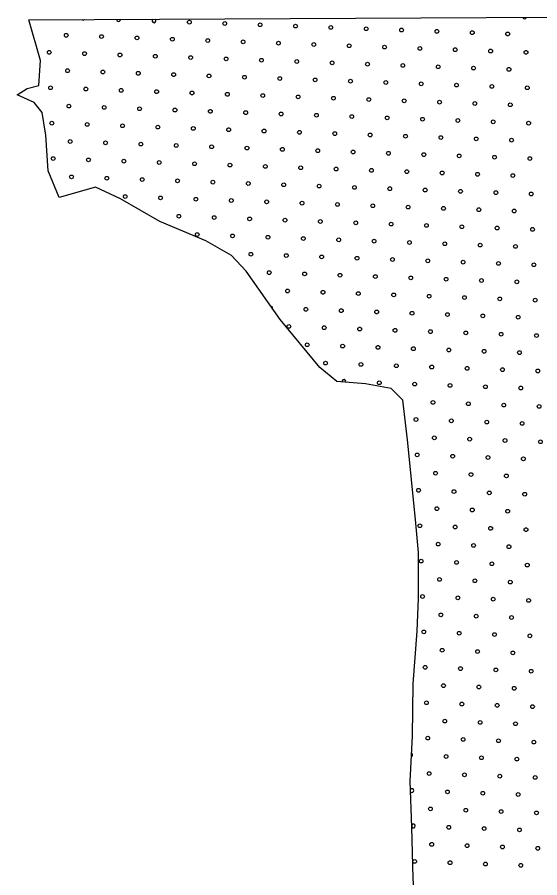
# Model space of a CAD drawing. Extents: x 1612280 to 1883141, y 560852 to 780851.
# Drawn here: x 1776396 to 1779375, y 704573 to 709474 of the extents above; entities that cross this region are included whole.
import ezdxf

# ---------------------------------------------------------------- set-up
doc = ezdxf.new("R2010")
doc.units = 0
doc.layers.add('DESIGN - SCRATCH - User 1', color=7, linetype='Continuous')
doc.layers.add('DESIGN - TRAFFIC CONTROL PERMANENT - Pavement Marking Text', color=7, linetype='Continuous')

msp = doc.modelspace()

# ---------------------------------------------------------------- linework, layer by layer
at = {"layer": 'DESIGN - SCRATCH - User 1'}
for points in [[(1778666.2, 706614), (1778620.6, 707066.8), (1778594.1, 707292.5), (1778527.7, 707358.9), (1778381.8, 707385.5), (1778218.1, 707398.7), (1778120.8, 707478.4), (1777895.2, 707752.9), (1777700.5, 708027.3), (1777616.5, 708115.8), (1777470.5, 708199.9), (1777209.5, 708310.6), (1776983.9, 708439), (1776842.4, 708505.3), (1776634.5, 708447.8), (1776572.5, 708598.3), (1776559.3, 708801.9), (1776537.1, 708930.3), (1776492.9, 708987.8), (1776395.6, 709032.1), (1776453.1, 709067.5), (1776519.4, 709085.2), (1776528.3, 709226.9), (1776461.8, 709458.7)], [(1778666.2, 706614), (1778620.6, 707066.8), (1778594.1, 707292.5), (1778527.7, 707358.9), (1778381.8, 707385.5), (1778218.1, 707398.7), (1778120.8, 707478.4), (1777895.2, 707752.9), (1777700.5, 708027.3), (1777616.5, 708115.8), (1777470.5, 708199.9), (1777209.5, 708310.6), (1776983.9, 708439), (1776842.4, 708505.3), (1776634.5, 708447.8), (1776572.5, 708598.3), (1776559.3, 708801.9), (1776537.1, 708930.3), (1776492.9, 708987.8), (1776395.6, 709032.1), (1776453.1, 709067.5), (1776519.4, 709085.2), (1776528.3, 709226.9), (1776461.8, 709458.7)], [(1776461.8, 709458.7), (1779441.2, 709473.7), (1780992.9, 709458.8), (1783481.8, 709452.7), (1783634.4, 709300), (1783815.4, 709149.5), (1783896, 709051.3), (1783944, 708916.1), (1784079.2, 708763.4), (1784194.7, 708641.2), (1784253.6, 708560.5), (1784262.3, 708431.8)], [(1776461.8, 709458.7), (1779441.2, 709473.7), (1780992.9, 709458.8), (1783481.8, 709452.7), (1783634.4, 709300), (1783815.4, 709149.5), (1783896, 709051.3), (1783944, 708916.1), (1784079.2, 708763.4), (1784194.7, 708641.2), (1784253.6, 708560.5), (1784262.3, 708431.8)], [(1778682.9, 704073), (1778653.4, 704571.8), (1778644.9, 704862.3), (1778636.4, 705122.9), (1778649.2, 705379.3), (1778653.4, 705678.4), (1778674.8, 705977.4), (1778683.3, 706165.4), (1778683.3, 706426), (1778666.2, 706614)], [(1778682.9, 704073), (1778653.4, 704571.8), (1778644.9, 704862.3), (1778636.4, 705122.9), (1778649.2, 705379.3), (1778653.4, 705678.4), (1778674.8, 705977.4), (1778683.3, 706165.4), (1778683.3, 706426), (1778666.2, 706614)]]:
    msp.add_lwpolyline(points, dxfattribs=at)
at = {"layer": 'DESIGN - TRAFFIC CONTROL PERMANENT - Pavement Marking Text'}
for centre in [(1777377.1, 709445.4), (1777377.1, 709445.4), (1777578.7, 709437.9), (1777578.7, 709437.9), (1777780.4, 709430.5), (1777780.4, 709430.5), (1777982, 709423), (1777982, 709423), (1778183.6, 709415.5), (1778183.6, 709415.5), (1778385.2, 709408.1), (1778385.2, 709408.1), (1778586.8, 709400.6), (1778586.8, 709400.6), (1778788.4, 709393.1), (1778788.4, 709393.1), (1776675.2, 709370.7), (1776675.2, 709370.7), (1776876.8, 709363.2), (1776876.8, 709363.2), (1777078.5, 709355.8), (1777078.5, 709355.8), (1777280.1, 709348.3), (1777280.1, 709348.3), (1778990, 709385.7), (1778990, 709385.7), (1779191.6, 709378.2), (1779191.6, 709378.2), (1777481.7, 709340.8), (1777481.7, 709340.8), (1777683.3, 709333.4), (1777683.3, 709333.4), (1777884.9, 709325.9), (1777884.9, 709325.9), (1778086.5, 709318.4), (1778086.5, 709318.4), (1778288.1, 709311), (1778288.1, 709311), (1778489.7, 709303.5), (1778489.7, 709303.5), (1778691.3, 709296), (1778691.3, 709296), (1776578.2, 709273.6), (1776578.2, 709273.6), (1776779.8, 709266.2), (1776779.8, 709266.2), (1776981.4, 709258.7), (1776981.4, 709258.7), (1777183, 709251.2), (1777183, 709251.2), (1777384.6, 709243.8), (1777384.6, 709243.8), (1778892.9, 709288.6), (1778892.9, 709288.6), (1779094.6, 709281.1), (1779094.6, 709281.1), (1779296.2, 709273.6), (1779296.2, 709273.6), (1777586.2, 709236.3), (1777586.2, 709236.3), (1777787.8, 709228.8), (1777787.8, 709228.8), (1777989.4, 709221.4), (1777989.4, 709221.4), (1778191, 709213.9), (1778191, 709213.9), (1778392.7, 709206.4), (1778392.7, 709206.4), (1778594.3, 709199), (1778594.3, 709199), (1776682.7, 709169.1), (1776682.7, 709169.1), (1776884.3, 709161.6), (1776884.3, 709161.6), (1777085.9, 709154.2), (1777085.9, 709154.2), (1777287.5, 709146.7), (1777287.5, 709146.7), (1778795.9, 709191.5), (1778795.9, 709191.5), (1778997.5, 709184), (1778997.5, 709184), (1779199.1, 709176.6), (1779199.1, 709176.6), (1777489.1, 709139.2), (1777489.1, 709139.2), (1777690.8, 709131.8), (1777690.8, 709131.8), (1777892.4, 709124.3), (1777892.4, 709124.3), (1778094, 709116.8), (1778094, 709116.8), (1778295.6, 709109.4), (1778295.6, 709109.4), (1778497.2, 709101.9), (1778497.2, 709101.9), (1776585.6, 709072), (1776585.6, 709072), (1776787.2, 709064.6), (1776787.2, 709064.6), (1776988.9, 709057.1), (1776988.9, 709057.1), (1777190.5, 709049.6), (1777190.5, 709049.6), (1778698.8, 709094.4), (1778698.8, 709094.4), (1778900.4, 709087), (1778900.4, 709087), (1779102, 709079.5), (1779102, 709079.5), (1779303.6, 709072), (1779303.6, 709072), (1777392.1, 709042.2), (1777392.1, 709042.2), (1777593.7, 709034.7), (1777593.7, 709034.7), (1777795.3, 709027.2), (1777795.3, 709027.2), (1777996.9, 709019.8), (1777996.9, 709019.8), (1778198.5, 709012.3), (1778198.5, 709012.3), (1778400.1, 709004.8), (1778400.1, 709004.8), (1776690.2, 708967.5), (1776690.2, 708967.5), (1776891.8, 708960), (1776891.8, 708960), (1777093.4, 708952.6), (1777093.4, 708952.6), (1778601.7, 708997.4), (1778601.7, 708997.4), (1778803.3, 708989.9), (1778803.3, 708989.9), (1779005, 708982.4), (1779005, 708982.4), (1779206.6, 708975), (1779206.6, 708975), (1777295, 708945.1), (1777295, 708945.1), (1777496.6, 708937.6), (1777496.6, 708937.6), (1777698.2, 708930.2), (1777698.2, 708930.2), (1777899.8, 708922.7), (1777899.8, 708922.7), (1778101.4, 708915.2), (1778101.4, 708915.2), (1778303.1, 708907.8), (1778303.1, 708907.8), (1778504.7, 708900.3), (1778504.7, 708900.3), (1776593.1, 708870.4), (1776593.1, 708870.4), (1776794.7, 708863), (1776794.7, 708863), (1776996.3, 708855.5), (1776996.3, 708855.5), (1778706.3, 708892.8), (1778706.3, 708892.8), (1778907.9, 708885.4), (1778907.9, 708885.4), (1779109.5, 708877.9), (1779109.5, 708877.9), (1779311.1, 708870.4), (1779311.1, 708870.4), (1777197.9, 708848), (1777197.9, 708848), (1777399.5, 708840.6), (1777399.5, 708840.6), (1777601.2, 708833.1), (1777601.2, 708833.1), (1777802.8, 708825.6), (1777802.8, 708825.6), (1778004.4, 708818.2), (1778004.4, 708818.2), (1778206, 708810.7), (1778206, 708810.7), (1778407.6, 708803.2), (1778407.6, 708803.2), (1776697.6, 708765.9), (1776697.6, 708765.9), (1776899.2, 708758.4), (1776899.2, 708758.4), (1778609.2, 708795.8), (1778609.2, 708795.8), (1778810.8, 708788.3), (1778810.8, 708788.3), (1779012.4, 708780.8), (1779012.4, 708780.8), (1779214, 708773.4), (1779214, 708773.4), (1777100.9, 708751), (1777100.9, 708751), (1777302.5, 708743.5), (1777302.5, 708743.5), (1777504.1, 708736), (1777504.1, 708736), (1777705.7, 708728.6), (1777705.7, 708728.6), (1777907.3, 708721.1), (1777907.3, 708721.1), (1778108.9, 708713.6), (1778108.9, 708713.6), (1778310.5, 708706.1), (1778310.5, 708706.1), (1776600.6, 708668.8), (1776600.6, 708668.8), (1776802.2, 708661.3), (1776802.2, 708661.3), (1778512.1, 708698.7), (1778512.1, 708698.7), (1778713.7, 708691.2), (1778713.7, 708691.2), (1778915.4, 708683.7), (1778915.4, 708683.7), (1779117, 708676.3), (1779117, 708676.3), (1779318.6, 708668.8), (1779318.6, 708668.8), (1777003.8, 708653.9), (1777003.8, 708653.9), (1777205.4, 708646.4), (1777205.4, 708646.4), (1777407, 708638.9), (1777407, 708638.9), (1777608.6, 708631.5), (1777608.6, 708631.5), (1777810.2, 708624), (1777810.2, 708624), (1778011.8, 708616.5), (1778011.8, 708616.5), (1778213.4, 708609.1), (1778213.4, 708609.1), (1776705.1, 708564.3), (1776705.1, 708564.3), (1776906.7, 708556.8), (1776906.7, 708556.8), (1778415.1, 708601.6), (1778415.1, 708601.6), (1778616.7, 708594.1), (1778616.7, 708594.1), (1778818.3, 708586.7), (1778818.3, 708586.7), (1779019.9, 708579.2), (1779019.9, 708579.2), (1779221.5, 708571.7), (1779221.5, 708571.7), (1777108.3, 708549.3), (1777108.3, 708549.3), (1777309.9, 708541.9), (1777309.9, 708541.9), (1777511.5, 708534.4), (1777511.5, 708534.4), (1777713.2, 708526.9), (1777713.2, 708526.9), (1777914.8, 708519.5), (1777914.8, 708519.5), (1778116.4, 708512), (1778116.4, 708512), (1778318, 708504.5), (1778318, 708504.5), (1778519.6, 708497.1), (1778519.6, 708497.1), (1778721.2, 708489.6), (1778721.2, 708489.6), (1778922.8, 708482.1), (1778922.8, 708482.1), (1779124.4, 708474.7), (1779124.4, 708474.7), (1779326, 708467.2), (1779326, 708467.2), (1777011.3, 708452.3), (1777011.3, 708452.3), (1777212.9, 708444.8), (1777212.9, 708444.8), (1777414.5, 708437.3), (1777414.5, 708437.3), (1777616.1, 708429.9), (1777616.1, 708429.9), (1777817.7, 708422.4), (1777817.7, 708422.4), (1778019.3, 708414.9), (1778019.3, 708414.9), (1778220.9, 708407.5), (1778220.9, 708407.5), (1778422.5, 708400), (1778422.5, 708400), (1778624.1, 708392.5), (1778624.1, 708392.5), (1778825.7, 708385.1), (1778825.7, 708385.1), (1779027.4, 708377.6), (1779027.4, 708377.6), (1779229, 708370.1), (1779229, 708370.1), (1777317.4, 708340.3), (1777317.4, 708340.3), (1777519, 708332.8), (1777519, 708332.8), (1777720.6, 708325.3), (1777720.6, 708325.3), (1777922.2, 708317.9), (1777922.2, 708317.9), (1778123.8, 708310.4), (1778123.8, 708310.4), (1778325.5, 708302.9), (1778325.5, 708302.9), (1778527.1, 708295.5), (1778527.1, 708295.5), (1778728.7, 708288), (1778728.7, 708288), (1778930.3, 708280.5), (1778930.3, 708280.5), (1779131.9, 708273.1), (1779131.9, 708273.1), (1779333.5, 708265.6), (1779333.5, 708265.6), (1777421.9, 708235.7), (1777421.9, 708235.7), (1777623.6, 708228.3), (1777623.6, 708228.3), (1777825.2, 708220.8), (1777825.2, 708220.8), (1778026.8, 708213.3), (1778026.8, 708213.3), (1778228.4, 708205.9), (1778228.4, 708205.9), (1778430, 708198.4), (1778430, 708198.4), (1778631.6, 708190.9), (1778631.6, 708190.9), (1778833.2, 708183.5), (1778833.2, 708183.5), (1779034.8, 708176), (1779034.8, 708176), (1779236.4, 708168.5), (1779236.4, 708168.5), (1777728.1, 708123.7), (1777728.1, 708123.7), (1777929.7, 708116.3), (1777929.7, 708116.3), (1778131.3, 708108.8), (1778131.3, 708108.8), (1778332.9, 708101.3), (1778332.9, 708101.3), (1778534.5, 708093.9), (1778534.5, 708093.9), (1778736.1, 708086.4), (1778736.1, 708086.4), (1778937.8, 708078.9), (1778937.8, 708078.9), (1779139.4, 708071.5), (1779139.4, 708071.5), (1777832.6, 708019.2), (1777832.6, 708019.2), (1779341, 708064), (1779341, 708064), (1778034.2, 708011.7), (1778034.2, 708011.7), (1778235.8, 708004.2), (1778235.8, 708004.2), (1778437.5, 707996.8), (1778437.5, 707996.8), (1778639.1, 707989.3), (1778639.1, 707989.3), (1778840.7, 707981.8), (1778840.7, 707981.8), (1779042.3, 707974.4), (1779042.3, 707974.4), (1779243.9, 707966.9), (1779243.9, 707966.9), (1777937.2, 707914.6), (1777937.2, 707914.6), (1778138.8, 707907.2), (1778138.8, 707907.2), (1778340.4, 707899.7), (1778340.4, 707899.7), (1778542, 707892.2), (1778542, 707892.2), (1778743.6, 707884.8), (1778743.6, 707884.8), (1778945.2, 707877.3), (1778945.2, 707877.3), (1779146.8, 707869.8), (1779146.8, 707869.8), (1779348.4, 707862.4), (1779348.4, 707862.4), (1778041.7, 707810.1), (1778041.7, 707810.1), (1778243.3, 707802.6), (1778243.3, 707802.6), (1778444.9, 707795.2), (1778444.9, 707795.2), (1778646.5, 707787.7), (1778646.5, 707787.7), (1778848.1, 707780.2), (1778848.1, 707780.2), (1779049.8, 707772.8), (1779049.8, 707772.8), (1779251.4, 707765.3), (1779251.4, 707765.3), (1777944.6, 707713), (1777944.6, 707713), (1778146.2, 707705.6), (1778146.2, 707705.6), (1778347.9, 707698.1), (1778347.9, 707698.1), (1778549.5, 707690.6), (1778549.5, 707690.6), (1778751.1, 707683.2), (1778751.1, 707683.2), (1778952.7, 707675.7), (1778952.7, 707675.7), (1779154.3, 707668.2), (1779154.3, 707668.2), (1779355.9, 707660.8), (1779355.9, 707660.8), (1778049.2, 707608.5), (1778049.2, 707608.5), (1778250.8, 707601), (1778250.8, 707601), (1778452.4, 707593.6), (1778452.4, 707593.6), (1778654, 707586.1), (1778654, 707586.1), (1778855.6, 707578.6), (1778855.6, 707578.6), (1779057.2, 707571.2), (1779057.2, 707571.2), (1779258.8, 707563.7), (1779258.8, 707563.7), (1778153.7, 707504), (1778153.7, 707504), (1778355.3, 707496.5), (1778355.3, 707496.5), (1778556.9, 707489), (1778556.9, 707489), (1778758.5, 707481.6), (1778758.5, 707481.6), (1778960.2, 707474.1), (1778960.2, 707474.1), (1779161.8, 707466.6), (1779161.8, 707466.6), (1779363.4, 707459.2), (1779363.4, 707459.2), (1778459.9, 707391.9), (1778459.9, 707391.9), (1778661.5, 707384.5), (1778661.5, 707384.5), (1778863.1, 707377), (1778863.1, 707377), (1779064.7, 707369.5), (1779064.7, 707369.5), (1779266.3, 707362.1), (1779266.3, 707362.1), (1778766, 707279.9), (1778766, 707279.9), (1778967.6, 707272.5), (1778967.6, 707272.5), (1779169.2, 707265), (1779169.2, 707265), (1779370.8, 707257.5), (1779370.8, 707257.5), (1778668.9, 707182.9), (1778668.9, 707182.9), (1778870.5, 707175.4), (1778870.5, 707175.4), (1779072.2, 707167.9), (1779072.2, 707167.9), (1779273.8, 707160.5), (1779273.8, 707160.5), (1778773.5, 707078.3), (1778773.5, 707078.3), (1778975.1, 707070.9), (1778975.1, 707070.9), (1779176.7, 707063.4), (1779176.7, 707063.4), (1779378.3, 707055.9), (1779378.3, 707055.9), (1778676.4, 706981.3), (1778676.4, 706981.3), (1778878, 706973.8), (1778878, 706973.8), (1779079.6, 706966.3), (1779079.6, 706966.3), (1779281.2, 706958.9), (1779281.2, 706958.9), (1778780.9, 706876.7), (1778780.9, 706876.7), (1778982.6, 706869.3), (1778982.6, 706869.3), (1779184.2, 706861.8), (1779184.2, 706861.8), (1778683.9, 706779.7), (1778683.9, 706779.7), (1778885.5, 706772.2), (1778885.5, 706772.2), (1779087.1, 706764.7), (1779087.1, 706764.7), (1779288.7, 706757.3), (1779288.7, 706757.3), (1778788.4, 706675.1), (1778788.4, 706675.1), (1778990, 706667.6), (1778990, 706667.6), (1779191.6, 706660.2), (1779191.6, 706660.2), (1778691.3, 706578), (1778691.3, 706578), (1778892.9, 706570.6), (1778892.9, 706570.6), (1779094.6, 706563.1), (1779094.6, 706563.1), (1779296.2, 706555.6), (1779296.2, 706555.6), (1778795.9, 706473.5), (1778795.9, 706473.5), (1778997.5, 706466), (1778997.5, 706466), (1779199.1, 706458.6), (1779199.1, 706458.6), (1778698.8, 706376.4), (1778698.8, 706376.4), (1778900.4, 706369), (1778900.4, 706369), (1779102, 706361.5), (1779102, 706361.5), (1779303.6, 706354), (1779303.6, 706354), (1778803.3, 706271.9), (1778803.3, 706271.9), (1779005, 706264.4), (1779005, 706264.4), (1779206.6, 706257), (1779206.6, 706257), (1778706.3, 706174.8), (1778706.3, 706174.8), (1778907.9, 706167.4), (1778907.9, 706167.4), (1779109.5, 706159.9), (1779109.5, 706159.9), (1779311.1, 706152.4), (1779311.1, 706152.4), (1778810.8, 706070.3), (1778810.8, 706070.3), (1779012.4, 706062.8), (1779012.4, 706062.8), (1779214, 706055.3), (1779214, 706055.3), (1778713.7, 705973.2), (1778713.7, 705973.2), (1778915.4, 705965.7), (1778915.4, 705965.7), (1779117, 705958.3), (1779117, 705958.3), (1779318.6, 705950.8), (1779318.6, 705950.8), (1778818.3, 705868.7), (1778818.3, 705868.7), (1779019.9, 705861.2), (1779019.9, 705861.2), (1779221.5, 705853.7), (1779221.5, 705853.7), (1778721.2, 705771.6), (1778721.2, 705771.6), (1778922.8, 705764.1), (1778922.8, 705764.1), (1779124.4, 705756.7), (1779124.4, 705756.7), (1779326, 705749.2), (1779326, 705749.2), (1778825.7, 705667.1), (1778825.7, 705667.1), (1779027.4, 705659.6), (1779027.4, 705659.6), (1779229, 705652.1), (1779229, 705652.1), (1778728.7, 705570), (1778728.7, 705570), (1778930.3, 705562.5), (1778930.3, 705562.5), (1779131.9, 705555.1), (1779131.9, 705555.1), (1779333.5, 705547.6), (1779333.5, 705547.6), (1778833.2, 705465.5), (1778833.2, 705465.5), (1779034.8, 705458), (1779034.8, 705458), (1779236.4, 705450.5), (1779236.4, 705450.5), (1778736.1, 705368.4), (1778736.1, 705368.4), (1778937.8, 705360.9), (1778937.8, 705360.9), (1779139.4, 705353.4), (1779139.4, 705353.4), (1779341, 705346), (1779341, 705346), (1778840.7, 705263.8), (1778840.7, 705263.8), (1779042.3, 705256.4), (1779042.3, 705256.4), (1779243.9, 705248.9), (1779243.9, 705248.9), (1778743.6, 705166.8), (1778743.6, 705166.8), (1778945.2, 705159.3), (1778945.2, 705159.3), (1779146.8, 705151.8), (1779146.8, 705151.8), (1779348.4, 705144.4), (1779348.4, 705144.4), (1778848.1, 705062.2), (1778848.1, 705062.2), (1779049.8, 705054.8), (1779049.8, 705054.8), (1779251.4, 705047.3), (1779251.4, 705047.3), (1778751.1, 704965.2), (1778751.1, 704965.2), (1778952.7, 704957.7), (1778952.7, 704957.7), (1779154.3, 704950.2), (1779154.3, 704950.2), (1779355.9, 704942.8), (1779355.9, 704942.8), (1778855.6, 704860.6), (1778855.6, 704860.6), (1779057.2, 704853.2), (1779057.2, 704853.2), (1779258.8, 704845.7), (1779258.8, 704845.7), (1778758.5, 704763.5), (1778758.5, 704763.5), (1778960.2, 704756.1), (1778960.2, 704756.1), (1779161.8, 704748.6), (1779161.8, 704748.6), (1779363.4, 704741.1), (1779363.4, 704741.1), (1778661.5, 704666.5), (1778661.5, 704666.5), (1778863.1, 704659), (1778863.1, 704659), (1779064.7, 704651.5), (1779064.7, 704651.5), (1779266.3, 704644.1), (1779266.3, 704644.1)]:
    msp.add_circle(centre, 10.6, dxfattribs=at)
for centre, start, end in [((1776772.3, 709467.8), 225.7135, 314.8618), ((1776973.9, 709460.3), 175.0885, 5.4869), ((1777175.5, 709452.9), 116.9611, 63.6143), ((1779288.7, 709475.3), 193.1685, 347.4069), ((1777840.1, 707817.6), 350.518, 80.1732), ((1778258.3, 707399.4), 333.6128, 197.1133), ((1778639.1, 705271.3), 293.4993, 60.7801), ((1778646.5, 705069.7), 218.8563, 144.8978), ((1778654, 704868.1), 210.2072, 153.5469)]:
    msp.add_arc(centre, 10.6, start, end, dxfattribs=at)

doc.saveas('drawing.dxf')
